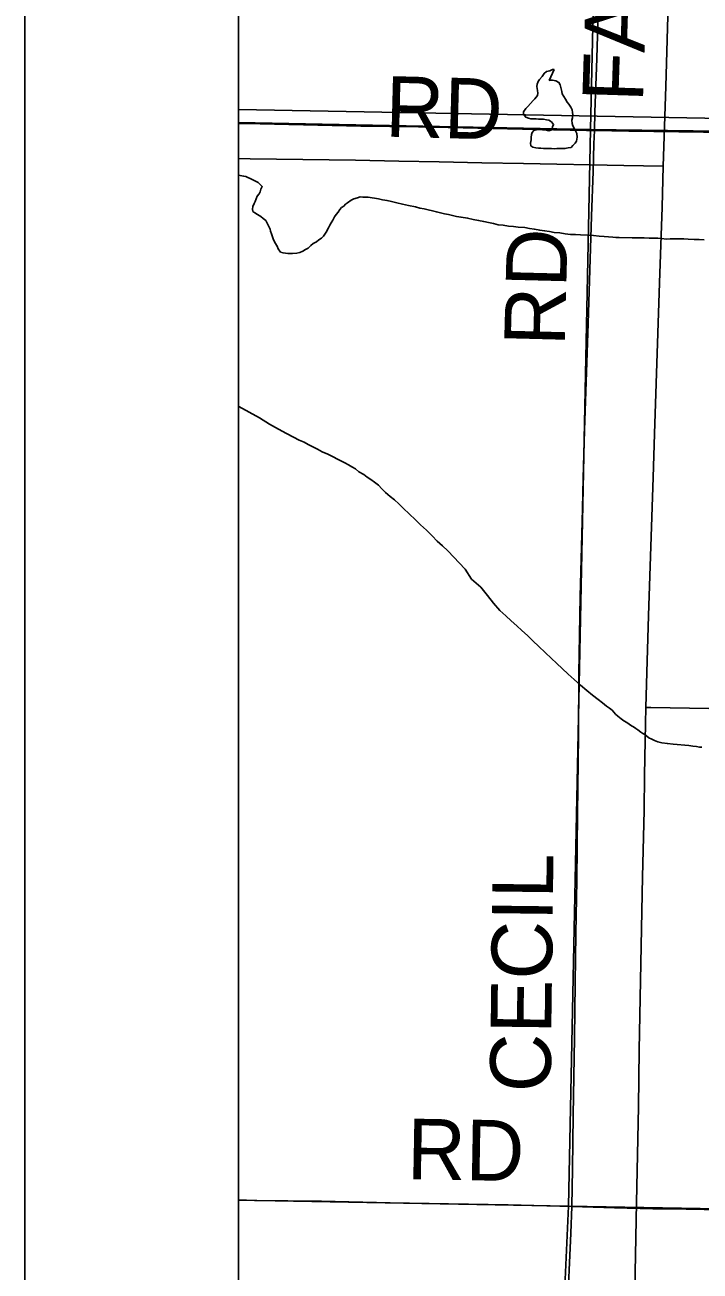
# Model space of a CAD drawing. Extents: x 2.4 to 73.1, y 4.5 to 25.6.
# Drawn here: x 41.859 to 42.175, y 23.64 to 24.224 of the extents above; entities that cross this region are included whole.
import ezdxf

# ---------------------------------------------------------------- set-up
doc = ezdxf.new("R2010")
doc.units = 0
for name, color, linetype in [('GM_X_County_Road', 7, 'Continuous'), ('GM_X_County_Road_Text', 7, 'Continuous'), ('GM_X_Interchange_Ramps', 7, 'Continuous'), ('GM_X_Minor_Lake', 7, 'Continuous'), ('GM_X_Minor_River', 7, 'Continuous'), ('GM_X_Section', 7, 'Continuous'), ('GM_X_Township_Road', 7, 'Continuous'), ('GM_X_Township_Road_Text', 7, 'Continuous'), ('GM_X_US_Shield', 7, 'Continuous'), ('SH_Cut_Line', 7, 'Continuous'), ('SH_Data', 7, 'Continuous')]:
    doc.layers.add(name, color=color, linetype=linetype)

msp = doc.modelspace()

# ---------------------------------------------------------------- linework, layer by layer
at = {"layer": 'GM_X_County_Road'}
for points in [[(42.15742, 24.15734), (42.15863, 24.19469), (42.15996, 24.23881), (42.1615, 24.28355), (42.16377, 24.3519), (42.16402, 24.36216), (42.16489, 24.38732), (42.16553, 24.40747)], [(41.95853, 24.17737), (41.96202, 24.1773), (42.01578, 24.17619), (42.04282, 24.17574), (42.09846, 24.1746), (42.12146, 24.17409), (42.12519, 24.17402)], [(42.12519, 24.17402), (42.14135, 24.17373), (42.18797, 24.17315), (42.21035, 24.17299), (42.23926, 24.17296), (42.29491, 24.17256), (42.32506, 24.17244), (42.36081, 24.17213), (42.4065, 24.17161), (42.43231, 24.17142), (42.47644, 24.17127), (42.5038, 24.1711), (42.54639, 24.17065), (42.56815, 24.17046), (42.61229, 24.16984), (42.61533, 24.16978)], [(42.14928, 23.90369), (42.1497, 23.92004), (42.1506, 23.94675), (42.15274, 24.01138), (42.15338, 24.03188), (42.15572, 24.10272), (42.15687, 24.13814), (42.15742, 24.15734)], [(42.1399, 23.40477), (42.14046, 23.4324), (42.14099, 23.45975), (42.14157, 23.49145), (42.14206, 23.51631), (42.14259, 23.54584), (42.14311, 23.5791), (42.14339, 23.59432), (42.14415, 23.62945), (42.14422, 23.63877), (42.14484, 23.67172), (42.1458, 23.71647), (42.14621, 23.7432), (42.14777, 23.82432), (42.14848, 23.8554), (42.14867, 23.87188), (42.14908, 23.89611), (42.14928, 23.90369)]]:
    msp.add_lwpolyline(points, dxfattribs=at)
at = {"layer": 'GM_X_Interchange_Ramps'}
msp.add_lwpolyline([(42.7155, 24.6688), (42.67106, 24.66966), (42.64962, 24.67014), (42.63634, 24.6705), (42.61265, 24.67114), (42.56478, 24.67187), (42.49921, 24.67332), (42.46222, 24.67405), (42.4383, 24.67452), (42.40753, 24.67509), (42.37738, 24.67565), (42.31056, 24.67701), (42.26425, 24.67792), (42.23007, 24.67863), (42.19152, 24.67928), (42.16325, 24.67989), (42.13635, 24.68036), (42.11259, 24.68078), (42.05758, 24.68182), (42.02091, 24.68269), (41.96061, 24.68369), (41.95853, 24.68373), (41.95853, 21.67404)], dxfattribs=at)
at = {"layer": 'GM_X_Minor_Lake'}
msp.add_line((42.10403, 24.19752), (42.10628, 24.20273), dxfattribs=at)
msp.add_lwpolyline([(42.10628, 24.20273), (42.10553, 24.2026), (42.10437, 24.20207), (42.10284, 24.20173), (42.10167, 24.20082), (42.10067, 24.19934), (42.09949, 24.19804), (42.09889, 24.19711), (42.09846, 24.1958), (42.09824, 24.19466), (42.09856, 24.19276), (42.09871, 24.19161), (42.09849, 24.19048), (42.0973, 24.189), (42.09651, 24.18807), (42.09533, 24.18678), (42.09395, 24.1853), (42.09316, 24.18438), (42.09197, 24.1829), (42.09194, 24.18176), (42.09303, 24.1804), (42.09434, 24.17979), (42.09548, 24.17956), (42.09681, 24.17952), (42.09795, 24.17948), (42.09909, 24.17945), (42.10023, 24.17941), (42.10137, 24.17938), (42.10269, 24.17915), (42.10382, 24.17892), (42.10513, 24.17812), (42.10605, 24.17695), (42.10563, 24.17583), (42.1052, 24.17432), (42.10386, 24.17398), (42.10216, 24.17441), (42.10083, 24.17446), (42.09969, 24.17449), (42.09836, 24.17453), (42.09682, 24.17401), (42.09603, 24.17309), (42.09581, 24.17215), (42.09558, 24.17082), (42.09555, 24.16969), (42.09531, 24.16817), (42.09546, 24.16684), (42.09639, 24.16624), (42.09771, 24.16601), (42.09903, 24.16578), (42.10017, 24.16574), (42.10131, 24.16571), (42.10264, 24.16567), (42.10397, 24.16562), (42.10511, 24.16559), (42.10644, 24.16555), (42.10759, 24.1657), (42.10873, 24.16566), (42.11025, 24.16562), (42.11139, 24.16558), (42.11292, 24.16591), (42.11426, 24.16606), (42.11505, 24.16699), (42.11622, 24.16809), (42.11682, 24.16902), (42.11704, 24.16996), (42.11707, 24.17091), (42.11694, 24.17262), (42.11641, 24.17397), (42.11587, 24.17493), (42.11515, 24.17629), (42.11481, 24.17744), (42.11466, 24.17896), (42.11489, 24.18009), (42.11512, 24.18141), (42.11497, 24.18256), (42.11482, 24.1837), (42.1141, 24.18505), (42.11319, 24.18641), (42.11246, 24.18738), (42.11174, 24.18873), (42.11083, 24.19009), (42.11011, 24.19125), (42.10996, 24.1924), (42.1091, 24.19546), (42.10857, 24.19662), (42.10707, 24.19743), (42.10556, 24.19766), (42.10461, 24.19769), (42.10403, 24.19752)], dxfattribs=at)
msp.add_lwpolyline([(42.10628, 24.20273), (42.10553, 24.2026), (42.10437, 24.20207), (42.10284, 24.20173), (42.10167, 24.20082), (42.10067, 24.19934), (42.09949, 24.19804), (42.09889, 24.19711), (42.09846, 24.1958), (42.09824, 24.19466), (42.09856, 24.19276), (42.09871, 24.19161), (42.09849, 24.19048), (42.0973, 24.189), (42.09651, 24.18807), (42.09533, 24.18678), (42.09395, 24.1853), (42.09316, 24.18438), (42.09197, 24.1829), (42.09194, 24.18176), (42.09303, 24.1804), (42.09434, 24.17979), (42.09548, 24.17956), (42.09681, 24.17952), (42.09795, 24.17948), (42.09909, 24.17945), (42.10023, 24.17941), (42.10137, 24.17938), (42.10269, 24.17915), (42.10382, 24.17892), (42.10513, 24.17812), (42.10605, 24.17695), (42.10563, 24.17583), (42.1052, 24.17432), (42.10386, 24.17398), (42.10216, 24.17441), (42.10083, 24.17446), (42.09969, 24.17449), (42.09836, 24.17453), (42.09682, 24.17401), (42.09603, 24.17309), (42.09581, 24.17215), (42.09558, 24.17082), (42.09555, 24.16969), (42.09531, 24.16817), (42.09546, 24.16684), (42.09639, 24.16624), (42.09771, 24.16601), (42.09903, 24.16578), (42.10017, 24.16574), (42.10131, 24.16571), (42.10264, 24.16567), (42.10397, 24.16562), (42.10511, 24.16559), (42.10644, 24.16555), (42.10759, 24.1657), (42.10873, 24.16566), (42.11025, 24.16562), (42.11139, 24.16558), (42.11292, 24.16591), (42.11426, 24.16606), (42.11505, 24.16699), (42.11622, 24.16809), (42.11682, 24.16902), (42.11704, 24.16996), (42.11707, 24.17091), (42.11694, 24.17262), (42.11641, 24.17397), (42.11587, 24.17493), (42.11515, 24.17629), (42.11481, 24.17744), (42.11466, 24.17896), (42.11489, 24.18009), (42.11512, 24.18141), (42.11497, 24.18256), (42.11482, 24.1837), (42.1141, 24.18505), (42.11319, 24.18641), (42.11246, 24.18738), (42.11174, 24.18873), (42.11083, 24.19009), (42.11011, 24.19125), (42.10996, 24.1924), (42.1091, 24.19546), (42.10857, 24.19662), (42.10707, 24.19743), (42.10556, 24.19766), (42.10461, 24.19769), (42.10403, 24.19752)], dxfattribs=at)
at = {"layer": 'GM_X_Minor_River'}
for points in [[(41.95853, 24.18385), (42.21888, 24.17903), (42.29895, 24.04763)], [(41.97201, 24.1307), (41.97127, 24.13185), (41.97014, 24.13282), (41.96901, 24.13379), (41.96751, 24.13476), (41.96619, 24.13554), (41.96525, 24.13613), (41.96508, 24.13727), (41.96529, 24.1384), (41.96588, 24.13992), (41.96628, 24.14086), (41.96686, 24.14199), (41.96727, 24.14331), (41.96823, 24.14444), (41.96863, 24.14538), (41.96903, 24.14651), (41.96962, 24.14783), (41.96868, 24.1488), (41.96775, 24.14976), (41.96624, 24.15055), (41.96529, 24.15094), (41.96397, 24.15153), (41.96284, 24.15212), (41.9619, 24.15252), (41.96095, 24.15272), (41.95853, 24.15318)], [(42.15277, 24.12366), (42.15087, 24.12369), (42.14858, 24.12372), (42.14611, 24.12376), (42.14288, 24.12381), (42.1368, 24.12391), (42.13527, 24.12393), (42.13376, 24.12415), (42.13185, 24.12418), (42.12976, 24.1244), (42.12749, 24.12463), (42.12483, 24.12486), (42.12236, 24.12509), (42.11875, 24.12514), (42.11628, 24.12537), (42.114, 24.12541), (42.11153, 24.12564), (42.10906, 24.12606), (42.1064, 24.12629), (42.10413, 24.12671), (42.10185, 24.12712), (42.09957, 24.12735), (42.09711, 24.12777), (42.09483, 24.12818), (42.09256, 24.1286), (42.08952, 24.12884), (42.08724, 24.12906), (42.08496, 24.12929), (42.08249, 24.12971), (42.08021, 24.12993), (42.07794, 24.13054), (42.07567, 24.13096), (42.07339, 24.13137), (42.07093, 24.13198), (42.06846, 24.1324), (42.06581, 24.13301), (42.06277, 24.13344), (42.06069, 24.13385), (42.05879, 24.13426), (42.0569, 24.13467), (42.055, 24.13508), (42.05311, 24.13549), (42.05121, 24.1359), (42.04932, 24.1365), (42.04742, 24.13691), (42.04553, 24.13732), (42.04344, 24.13774), (42.04136, 24.13834), (42.03814, 24.13896), (42.03529, 24.13958), (42.03264, 24.14019), (42.03018, 24.1408), (42.02809, 24.14121), (42.02601, 24.14162), (42.02411, 24.14203), (42.01918, 24.14287), (42.01804, 24.14289), (42.01671, 24.14291), (42.01557, 24.14293), (42.01423, 24.14257), (42.01251, 24.14203), (42.01136, 24.14147), (42.00963, 24.14017), (42.00867, 24.13962), (42.00789, 24.13868), (42.00674, 24.13794), (42.00596, 24.137), (42.00518, 24.13587), (42.00422, 24.13475), (42.00344, 24.13362), (42.00265, 24.13211), (42.00187, 24.1308), (42.00128, 24.12967), (42.00069, 24.12853), (41.99952, 24.12646), (41.99835, 24.12458), (41.99738, 24.12365), (41.99623, 24.12291), (41.99507, 24.12198), (41.99354, 24.12105), (41.99238, 24.12012), (41.99122, 24.119), (41.98988, 24.11826), (41.98873, 24.11752), (41.9872, 24.11697), (41.98586, 24.11661), (41.98376, 24.11646), (41.98167, 24.11649), (41.97939, 24.11672), (41.97826, 24.11711), (41.97714, 24.11865), (41.97659, 24.1198), (41.97548, 24.12153), (41.97474, 24.12325), (41.97438, 24.1242), (41.97402, 24.12573), (41.97347, 24.12688), (41.9733, 24.12783), (41.97293, 24.12879), (41.97237, 24.12974), (41.97201, 24.1307)], [(42.17653, 24.1229), (42.17425, 24.12294), (42.17196, 24.12297), (42.16912, 24.12321), (42.16702, 24.12324), (42.16474, 24.12328), (42.16284, 24.12331), (42.16075, 24.12334), (42.15884, 24.12318), (42.15676, 24.1234), (42.15486, 24.12362), (42.15277, 24.12366)], [(41.95853, 24.04475), (41.95866, 24.04469), (41.96352, 24.04207), (41.96838, 24.03945), (41.97304, 24.03645), (41.97734, 24.03404), (41.98107, 24.03202), (41.98426, 24.0304), (41.98687, 24.02899), (41.98931, 24.02797), (41.99118, 24.02696), (41.99362, 24.02574), (41.99549, 24.02474), (41.99773, 24.02353), (42.00035, 24.02231), (42.00279, 24.02109), (42.00485, 24.02008), (42.00671, 24.01907), (42.0084, 24.01826), (42.01009, 24.01744), (42.01158, 24.01645), (42.01326, 24.01545), (42.01492, 24.01407), (42.01717, 24.01286), (42.01884, 24.01166), (42.02051, 24.01047), (42.02219, 24.00928), (42.02404, 24.00789), (42.0257, 24.00613), (42.02736, 24.00437), (42.02958, 24.00259), (42.03162, 24.00101), (42.03365, 23.99905), (42.03568, 23.99709), (42.03864, 23.99434), (42.04122, 23.99179), (42.0438, 23.98924), (42.04657, 23.98669), (42.04915, 23.98414), (42.05154, 23.98159), (42.05414, 23.97942), (42.05653, 23.97707), (42.06463, 23.96846), (42.06771, 23.96381), (42.07196, 23.96007), (42.07507, 23.95618), (42.078, 23.95248), (42.08094, 23.94916), (42.08371, 23.9466), (42.08629, 23.94424), (42.08888, 23.94188), (42.09128, 23.93972), (42.09387, 23.93736), (42.09645, 23.93481), (42.09904, 23.93245), (42.10236, 23.92931), (42.10494, 23.92676), (42.10753, 23.92421), (42.11011, 23.92186), (42.11288, 23.9193), (42.11566, 23.91675), (42.11862, 23.91419), (42.12158, 23.91162)], [(42.12158, 23.91162), (42.12436, 23.90945), (42.12696, 23.90747), (42.129, 23.90589), (42.13085, 23.90431), (42.13234, 23.90331), (42.13345, 23.90233), (42.13511, 23.90057), (42.13622, 23.89959), (42.1377, 23.8984), (42.139, 23.89741), (42.14031, 23.89661), (42.14142, 23.89581), (42.14254, 23.89502), (42.14348, 23.89461), (42.14459, 23.89382), (42.14552, 23.89322), (42.14701, 23.89203), (42.14794, 23.89143), (42.14888, 23.89103), (42.15073, 23.88945), (42.15204, 23.88884), (42.15335, 23.88823), (42.15485, 23.88761), (42.15674, 23.88717), (42.15939, 23.88671), (42.16204, 23.88644), (42.16944, 23.88582), (42.17133, 23.88557), (42.17303, 23.88533), (42.17436, 23.8851), (42.1755, 23.88506)]]:
    msp.add_lwpolyline(points, dxfattribs=at)
at = {"layer": 'GM_X_Section'}
for points in [[(42.13472, 24.6805), (42.63709, 24.66957), (42.61538, 24.1682), (42.12334, 24.17453)], [(42.12334, 24.17453), (42.61538, 24.1682), (42.60701, 23.66123), (42.11313, 23.66987)], [(42.11313, 23.66987), (42.60701, 23.66123), (42.59653, 23.16132), (42.09037, 23.17156)]]:
    msp.add_lwpolyline(points, close=True, dxfattribs=at)
at = {"layer": 'GM_X_Township_Road'}
for points in [[(42.12519, 24.17402), (42.12541, 24.1827), (42.12628, 24.20786), (42.12775, 24.25632), (42.12825, 24.27527), (42.12908, 24.30758), (42.12953, 24.32063), (42.13007, 24.33616), (42.13056, 24.35449), (42.13181, 24.40762), (42.13261, 24.44148), (42.13318, 24.47038), (42.13386, 24.49866), (42.13438, 24.53253), (42.13462, 24.54526), (42.13478, 24.56142), (42.13496, 24.58069), (42.13519, 24.6012), (42.13546, 24.61953), (42.13572, 24.63383), (42.1363, 24.66521), (42.13647, 24.68009)], [(42.11461, 23.6698), (42.11492, 23.68743), (42.11526, 23.7126), (42.11588, 23.74865), (42.11618, 23.77445), (42.11651, 23.79776), (42.1169, 23.82262), (42.11725, 23.85402), (42.11775, 23.89038), (42.11795, 23.91959), (42.11856, 23.95565), (42.11914, 23.97895), (42.11962, 23.99697), (42.11998, 24.01096), (42.12061, 24.03364), (42.12136, 24.05631), (42.12232, 24.08365), (42.12387, 24.13398), (42.12462, 24.1548), (42.12501, 24.16784), (42.12519, 24.17402)], [(41.95853, 24.16089), (41.96394, 24.16081), (42.01336, 24.16012), (42.03357, 24.15971), (42.05253, 24.15937), (42.07242, 24.15892), (42.092, 24.15858), (42.13892, 24.15762), (42.15742, 24.15734)], [(42.14928, 23.90369), (42.1517, 23.90365), (42.17874, 23.90317), (42.20702, 23.90269), (42.24246, 23.90208), (42.30119, 23.90085), (42.31052, 23.90068), (42.33445, 23.90009), (42.34719, 23.89986), (42.38977, 23.89904), (42.41743, 23.89851), (42.428, 23.89835), (42.45504, 23.89784), (42.47183, 23.89762), (42.49016, 23.89708), (42.51564, 23.8964), (42.54704, 23.89597), (42.57905, 23.8953), (42.6064, 23.89477), (42.63437, 23.89425), (42.65861, 23.89362), (42.66417, 23.89354)], [(41.95853, 23.67286), (41.96609, 23.67266), (41.99748, 23.67222), (42.02949, 23.67156), (42.05684, 23.67102), (42.08482, 23.67051), (42.10906, 23.66988), (42.11461, 23.6698)], [(42.09151, 23.17086), (42.0916, 23.1748), (42.09183, 23.18132), (42.09495, 23.24683), (42.09598, 23.26918), (42.09701, 23.2903), (42.09823, 23.31482), (42.10019, 23.353), (42.10139, 23.37504), (42.10236, 23.39771), (42.1036, 23.4269), (42.10482, 23.45578), (42.10609, 23.48373), (42.10774, 23.51974), (42.11128, 23.59426), (42.11251, 23.61909), (42.11417, 23.65729), (42.11461, 23.6698)], [(42.11461, 23.6698), (42.13454, 23.66922), (42.15256, 23.66871), (42.1681, 23.66851), (42.19327, 23.66808), (42.24269, 23.66697), (42.26445, 23.66649), (42.29677, 23.66597), (42.32847, 23.66523), (42.35986, 23.66454), (42.381, 23.66402), (42.40897, 23.66331), (42.42668, 23.66298), (42.45901, 23.66244), (42.48014, 23.66191), (42.51588, 23.66123), (42.54852, 23.66058), (42.58177, 23.65997), (42.60414, 23.65914), (42.60749, 23.659)]]:
    msp.add_lwpolyline(points, dxfattribs=at)
at = {"layer": 'GM_X_US_Shield'}
for points in [[(41.95853, 24.68383), (41.95853, 24.17784), (42.12334, 24.17453), (42.13472, 24.6805)], [(41.95853, 24.17784), (41.95853, 23.67281), (42.11313, 23.66987), (42.12334, 24.17453)], [(41.95853, 23.67281), (41.95853, 23.1743), (42.09037, 23.17156), (42.11313, 23.66987)]]:
    msp.add_lwpolyline(points, close=True, dxfattribs=at)
at = {"layer": 'SH_Cut_Line'}
msp.add_lwpolyline([(48.75853, 24.90511), (41.95853, 24.90511), (41.95853, 21.67404)], dxfattribs=at)
at = {"layer": 'SH_Data'}
for p, q in [((41.85853, 25.00511), (41.85853, 18.00511)), ((41.95853, 24.90511), (41.95853, 18.10511))]:
    msp.add_line(p, q, dxfattribs=at)

# ---------------------------------------------------------------- texts
at = {"layer": 'GM_X_County_Road_Text'}
msp.add_text('FARMER', height=0.028409, rotation=88.16842, dxfattribs=at).set_placement((42.1479, 24.18715))
at = {"layer": 'GM_X_Township_Road_Text'}
for s, rotation, p in [('RD', 358.51906, (42.02704, 24.17123)), ('RD', 88.53766, (42.11132, 24.0729)), ('CECIL', 89.28986, (42.10465, 23.72321)), ('RD', 359.0023, (42.03727, 23.6826))]:
    msp.add_text(s, height=0.028409, rotation=rotation, dxfattribs=at).set_placement(p)

doc.saveas('drawing.dxf')
